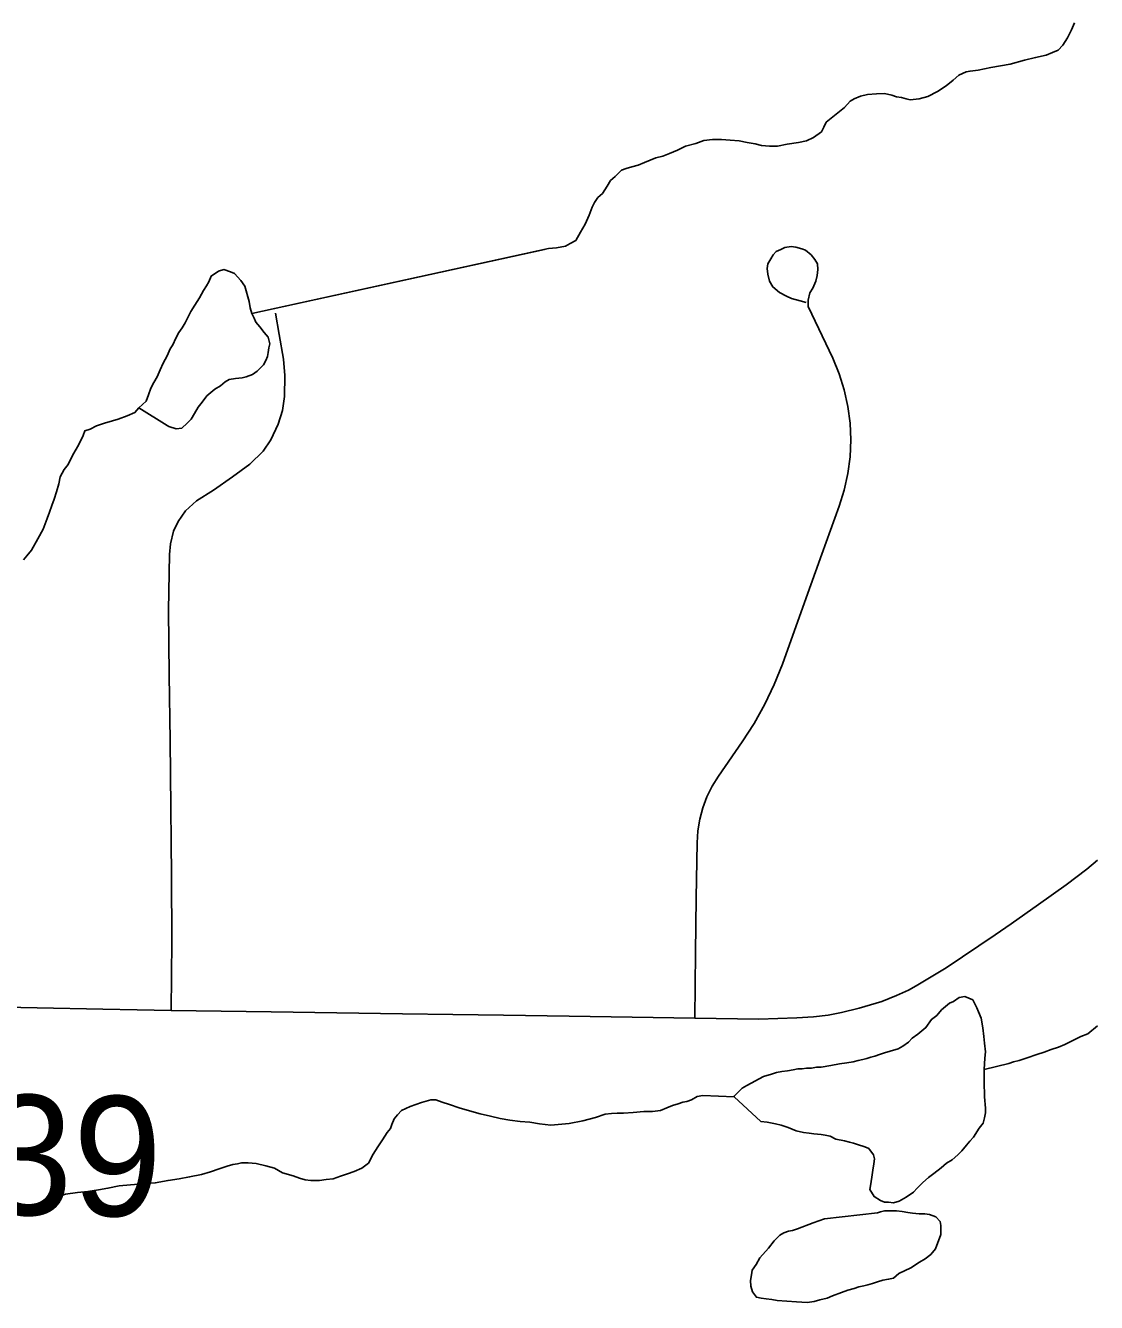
# Model space of a CAD drawing. Extents: x 103424 to 290657, y 38711 to 110967.
# Drawn here: x 109088 to 111785, y 90650 to 93864 of the extents above; entities that cross this region are included whole.
import ezdxf

# ---------------------------------------------------------------- set-up
doc = ezdxf.new("R2010")
doc.units = 0
for name, color, linetype in [('GM_X_County_Road', 7, 'Continuous'), ('GM_X_County_Road_Text', 7, 'Continuous'), ('GM_X_Minor_Lake', 7, 'Continuous'), ('GM_X_Minor_River', 7, 'Continuous'), ('GM_X_Township_Road', 7, 'Continuous')]:
    doc.layers.add(name, color=color, linetype=linetype)

msp = doc.modelspace()

# ---------------------------------------------------------------- linework, layer by layer
at = {"layer": 'GM_X_County_Road'}
msp.add_lwpolyline([(108952.8, 91394.7), (109117.9, 91391.4), (109282.9, 91388.2), (109369.2, 91386.5), (109455.4, 91384.8), (109581.3, 91383.2), (109707.1, 91381.6), (109872.1, 91379.1), (110037.2, 91376.6), (110164.7, 91374.6), (110292.3, 91372.6), (110457.3, 91370.1), (110615.5, 91367.6), (110773.6, 91365.1), (110934.7, 91363), (111030.8, 91366.3), (111072.8, 91368.7), (111109.3, 91373.2), (111143.3, 91379.9), (111187.9, 91390.2), (111244.2, 91407.6), (111281.4, 91422.5), (111311.9, 91436.2), (111331.2, 91447.1), (111406.9, 91492.2), (111529.9, 91575.4), (111569.9, 91602.6), (111639.4, 91651.7), (111708.8, 91700.8), (111760.9, 91740.7), (111787.8, 91763.4)], dxfattribs=at)
at = {"layer": 'GM_X_Minor_Lake'}
for points in [[(109444.9, 92857), (109449.3, 92854.3), (109467.5, 92848.4), (109481.6, 92850.6), (109495.6, 92862.8), (109505.6, 92873), (109513.5, 92887.3), (109523.4, 92903.5), (109533.4, 92915.8), (109545.3, 92932), (109555.3, 92940.2), (109565.3, 92948.4), (109579.3, 92956.6), (109591.3, 92966.8), (109601.4, 92973), (109617.5, 92975.2), (109633.6, 92977.4), (109643.7, 92979.5), (109659.8, 92985.7), (109671.8, 92993.9), (109687.8, 93010.2), (109693.7, 93020.4), (109697.6, 93030.5), (109699.5, 93040.7), (109701.4, 93052.8), (109703.3, 93062.9), (109699.1, 93079.1), (109688.9, 93091.1), (109678.6, 93105.1), (109668.3, 93117.1), (109664.2, 93127.2), (109658, 93139.3), (109653.8, 93153.4), (109651.6, 93169.5), (109641, 93207.8), (109630.8, 93221.8), (109614.4, 93239.9), (109604.3, 93243.8), (109588, 93249.7), (109573.9, 93245.5), (109555.9, 93233.2), (109550, 93219), (109544.1, 93208.8), (109536.1, 93196.6), (109526.3, 93178.4), (109514.4, 93160.1), (109504.5, 93143.8), (109496.6, 93127.6), (109490.6, 93115.4), (109482.7, 93103.2), (109474.8, 93091), (109466.9, 93076.7), (109459, 93060.5), (109453, 93050.3), (109445.2, 93032.1), (109435.3, 93013.8), (109427.4, 92997.5), (109419.5, 92979.3), (109411.6, 92965.1), (109403.7, 92950.8), (109397.8, 92934.6), (109392, 92918.4), (109374, 92902)], [(109374, 92902), (109444.9, 92857)], [(110872.7, 91167.2), (110940.1, 91105.3), (110956.2, 91103.4), (110976.5, 91099.6), (110990.7, 91095.7), (111008.9, 91089.8), (111029.2, 91081.9), (111047.4, 91078), (111061.6, 91076.2), (111073.7, 91074.3), (111091.9, 91072.4), (111102, 91070.5), (111114.2, 91068.6), (111128.4, 91060.7), (111150.7, 91056.8), (111162.8, 91052.9), (111173, 91051), (111183.1, 91047.1), (111201.4, 91041.2), (111211.5, 91037.3), (111223.8, 91021.2), (111225.9, 91011.1), (111224.1, 90999), (111222.2, 90982.8), (111220.4, 90970.7), (111216.6, 90948.4), (111214.7, 90934.2), (111225, 90916.2), (111241.3, 90906.2), (111251.4, 90902.3), (111261.5, 90902.4), (111273.7, 90900.5), (111287.8, 90904.7), (111305.8, 90914.9), (111323.9, 90927.3), (111333.8, 90937.5), (111347.8, 90951.7), (111361.8, 90964), (111375.8, 90974.2), (111393.8, 90988.6), (111407.8, 91000.8), (111421.9, 91009), (111435.9, 91021.3), (111445.9, 91031.5), (111457.8, 91045.8), (111465.8, 91055.9), (111475.7, 91066.2), (111489.6, 91088.5), (111499.6, 91100.7), (111503.4, 91114.9), (111505.3, 91127.1), (111505.2, 91139.2), (111502.8, 91167.5), (111502.4, 91205.8), (111502, 91236.1), (111503.7, 91264.4), (111505.6, 91280.6), (111503.3, 91302.8), (111501.1, 91319), (111498.8, 91341.2), (111494.5, 91365.4), (111488.2, 91381.5), (111484.1, 91391.5), (111473.7, 91411.6), (111463.6, 91415.6), (111453.4, 91419.5), (111439.3, 91417.4), (111425.3, 91407.1), (111415.3, 91403), (111395.2, 91386.6), (111383.3, 91372.3), (111369.3, 91362.1), (111355.4, 91341.8), (111335.4, 91325.4), (111321.3, 91315.2), (111311.4, 91305), (111297.3, 91294.7), (111285.3, 91288.5), (111265.2, 91282.3), (111251.1, 91278.1), (111239, 91273.9), (111227, 91269.8), (111216.9, 91267.6), (111206.8, 91263.5), (111196.8, 91261.4), (111184.7, 91259.2), (111172.6, 91255.1), (111156.5, 91252.9), (111138.3, 91250.7), (111116.1, 91246.4), (111092, 91242.1), (111079.8, 91242), (111067.7, 91239.9), (111055.6, 91239.8), (111043.5, 91237.6), (111033.4, 91237.5), (111021.3, 91235.4)], [(111021.3, 91235.4), (111007.2, 91233.2), (110993.1, 91231.1), (110979, 91228.9), (110966.9, 91224.7), (110946.8, 91218.5), (110904.7, 91195.8), (110892.6, 91189.6), (110872.7, 91169.2), (110872.7, 91167.2)], [(111233.3, 90875.8), (111100.2, 90860.4), (111072, 90850), (111031.8, 90835.4), (111019.7, 90831.3), (111009.6, 90829.2), (110997.6, 90825), (110987.5, 90818.8), (110973.6, 90804.5), (110959.6, 90786.2), (110937.7, 90761.8), (110927.8, 90745.5), (110917.9, 90731.2), (110916, 90719.1), (110914.1, 90704.9), (110914.3, 90690.8), (110918.5, 90676.7), (110928.8, 90662.7), (110940.9, 90660.8), (110953, 90658.9), (110967.2, 90657), (110981.4, 90655.1), (111005.6, 90653.3), (111029.9, 90651.6), (111056.2, 90649.8), (111074.3, 90652), (111088.4, 90656.2), (111106.5, 90660.4), (111120.6, 90666.6), (111142.7, 90674.9), (111158.8, 90681.1), (111174.9, 90685.3), (111187, 90689.5), (111199.1, 90691.6), (111209.1, 90693.8), (111221.2, 90697.9), (111233.3, 90702.1), (111247.4, 90706.3), (111261.5, 90708.4), (111273.6, 90710.6), (111287.6, 90722.8), (111317.7, 90737.3), (111339.7, 90751.6), (111353.8, 90759.9), (111367.8, 90770.1), (111379.8, 90784.4), (111393.5, 90820.9), (111393.2, 90843.1), (111391.1, 90853.2), (111380.8, 90865.2), (111364.6, 90871.1), (111352.5, 90873), (111338.3, 90872.8), (111322.1, 90874.7), (111310, 90876.6), (111295.9, 90878.5), (111281.7, 90880.4), (111263.5, 90880.2), (111251.4, 90880.1), (111241.3, 90877.9), (111233.3, 90875.8)], [(111233.3, 90875.8), (111100.2, 90860.4), (111072, 90850), (111031.8, 90835.4), (111019.7, 90831.3), (111009.6, 90829.2), (110997.6, 90825), (110987.5, 90818.8), (110973.6, 90804.5), (110959.6, 90786.2), (110937.7, 90761.8), (110927.8, 90745.5), (110917.9, 90731.2), (110916, 90719.1), (110914.1, 90704.9), (110914.3, 90690.8), (110918.5, 90676.7), (110928.8, 90662.7), (110940.9, 90660.8), (110953, 90658.9), (110967.2, 90657), (110981.4, 90655.1), (111005.6, 90653.3), (111029.9, 90651.6), (111056.2, 90649.8), (111074.3, 90652), (111088.4, 90656.2), (111106.5, 90660.4), (111120.6, 90666.6), (111142.7, 90674.9), (111158.8, 90681.1)], [(111158.8, 90681.1), (111174.9, 90685.3), (111187, 90689.5), (111199.1, 90691.6), (111209.1, 90693.8), (111221.2, 90697.9), (111233.3, 90702.1), (111247.4, 90706.3), (111261.5, 90708.4), (111273.6, 90710.6), (111287.6, 90722.8), (111317.7, 90737.3), (111339.7, 90751.6), (111353.8, 90759.9), (111367.8, 90770.1), (111379.8, 90784.4), (111393.5, 90820.9), (111393.2, 90843.1), (111391.1, 90853.2), (111380.8, 90865.2), (111364.6, 90871.1), (111352.5, 90873), (111338.3, 90872.8), (111322.1, 90874.7), (111310, 90876.6), (111295.9, 90878.5), (111281.7, 90880.4), (111263.5, 90880.2), (111251.4, 90880.1), (111241.3, 90877.9), (111233.3, 90875.8)]]:
    msp.add_lwpolyline(points, dxfattribs=at)
at = {"layer": 'GM_X_Minor_River'}
for points in [[(111729.8, 93871.1), (111721.9, 93852.9), (111712, 93832.6), (111700.1, 93814.3), (111688.2, 93802), (111674.1, 93795.8), (111658, 93789.6), (111631.8, 93783.3), (111603.6, 93776.9), (111567.4, 93766.5), (111519, 93757.9), (111486.8, 93751.5), (111466.6, 93749.3), (111456.5, 93747.2), (111438.5, 93738.9), (111424.5, 93726.6), (111406.4, 93712.3), (111384.4, 93698), (111360.3, 93685.6), (111338.2, 93679.3), (111316, 93677.1), (111305.9, 93679), (111293.7, 93682.9), (111281.5, 93684.8), (111269.4, 93688.7), (111251.2, 93692.6), (111231, 93692.4), (111208.8, 93690.2), (111190.6, 93685.9), (111174.6, 93679.7), (111164.5, 93673.5), (111150.6, 93657.3), (111104.6, 93620.4), (111098.6, 93608.2), (111092.7, 93596.1)], [(111092.7, 93596.1), (111072.7, 93581.7), (111054.6, 93573.4), (111034.5, 93569.2), (111006.2, 93564.9), (110982.1, 93560.6), (110961.9, 93560.4), (110941.6, 93562.2), (110925.4, 93566.1), (110905.2, 93569.9), (110885, 93573.8), (110862.7, 93575.6), (110840.5, 93577.4), (110818.3, 93577.2), (110796.1, 93574.9), (110776, 93566.6), (110749.8, 93560.3), (110729.7, 93550), (110709.6, 93541.7), (110693.5, 93535.5), (110675.4, 93531.3), (110661.3, 93525.1), (110647.3, 93518.9), (110631.2, 93512.7), (110615.1, 93508.5), (110601, 93504.3), (110588.9, 93500.1), (110572.9, 93483.8), (110561, 93473.6), (110553, 93459.4), (110541.1, 93441), (110529.1, 93430.8), (110521.2, 93418.6), (110515.3, 93406.4), (110507.4, 93386.2), (110497.6, 93363.8), (110485.7, 93343.5), (110473.8, 93323.2), (110459.8, 93315), (110447.8, 93308.8), (110425.6, 93304.5), (110405.4, 93302.3), (109658, 93139.3), (110395.3, 93300.2)], [(109374, 92902), (109364, 92889.8), (109343.9, 92881.5), (109321.8, 92873.2), (109307.7, 92869.1), (109287.6, 92862.8), (109267.5, 92856.5), (109251.4, 92848.3), (109237.3, 92844.1), (109233.4, 92831.9), (109221.6, 92807.6), (109207.7, 92783.2), (109195.9, 92758.8), (109185.9, 92746.6), (109176, 92728.3), (109172.2, 92710.1), (109166.4, 92689.8), (109160.6, 92671.6), (109154.7, 92655.4), (109148.8, 92639.1), (109143, 92622.9), (109133.2, 92596.6), (109119.3, 92572.2), (109103.5, 92543.7), (109091.5, 92529.5), (109083.6, 92519.3)], [(111502, 91236.1), (111564.5, 91250.9), (111576.5, 91255.1), (111590.6, 91259.2), (111610.8, 91265.5), (111634.9, 91273.8), (111653, 91280.1), (111671.1, 91286.3), (111689.2, 91292.6), (111705.3, 91298.8), (111725.4, 91309.1), (111745.4, 91319.4), (111763.5, 91325.6), (111787.5, 91346.1)], [(109162.9, 90913.7), (109189.1, 90922.1), (109219.3, 90926.4), (109245.6, 90928.7), (109271.8, 90933), (109296, 90937.3), (109324.2, 90943.6), (109352.4, 90945.9), (109382.7, 90948.3), (109415, 90950.6), (109447.2, 90957), (109475.4, 90961.3), (109501.6, 90965.6), (109531.9, 90972), (109554, 90978.2), (109576.1, 90986.5), (109596.3, 90992.8), (109610.3, 90997), (109622.4, 90999.1), (109632.5, 91001.3), (109648.7, 91001.4), (109668.9, 90999.6), (109693.2, 90993.8), (109715.5, 90987.9), (109735.8, 90976), (109762.2, 90968.2), (109778.4, 90962.3), (109792.6, 90958.4), (109806.7, 90956.5), (109818.8, 90956.7), (109828.9, 90956.8), (109845.1, 90958.9), (109863.2, 90961.1), (109881.3, 90967.4), (109899.4, 90973.6), (109915.5, 90979.8), (109935.6, 90988.1), (109951.6, 91000.4), (109963.5, 91022.8), (109975.4, 91041.1), (109987.3, 91059.4), (109999.2, 91077.7), (110007.2, 91087.8), (110011.1, 91098), (110017, 91112.2), (110024.9, 91122.4), (110034.9, 91132.6), (110057, 91142.9), (110085.2, 91153.3), (110109.3, 91159.6), (110121.4, 91159.7), (110137.7, 91153.8), (110155.9, 91147.9), (110180.2, 91140.1), (110206.6, 91132.3), (110232.9, 91124.5), (110259.3, 91118.7), (110283.6, 91112.8), (110307.8, 91109), (110334.1, 91105.3), (110358.4, 91103.5), (110382.7, 91099.7), (110411, 91095.9), (110457.4, 91100.4), (110491.7, 91106.8), (110523.9, 91115.2), (110548, 91123.6), (110564.2, 91125.8), (110578.3, 91125.9), (110594.4, 91126), (110618.7, 91128.3), (110644.9, 91130.6), (110667.1, 91130.8), (110687.3, 91133), (110703.4, 91139.3), (110717.4, 91145.5), (110731.5, 91149.7), (110743.6, 91153.8), (110753.7, 91155.9), (110765.7, 91160.1), (110779.8, 91168.3), (110793.9, 91170.5), (110872.7, 91167.2)]]:
    msp.add_lwpolyline(points, dxfattribs=at)
at = {"layer": 'GM_X_Township_Road'}
for points in [[(110773.6, 91365.1), (110775.7, 91530.2), (110777.4, 91668.5), (110779.2, 91806.9), (110781.2, 91836.6), (110786, 91865.9), (110793.6, 91894.6), (110804.2, 91922.4), (110817.3, 91949.1), (110832.9, 91974.3), (110893.3, 92061.1), (110923.3, 92107.4), (110950, 92155.4), (110973.7, 92205.2), (110994.1, 92256.3), (111050, 92411.6), (111093.6, 92532.9), (111137.3, 92654.2), (111149.9, 92694.8), (111159, 92736.3), (111164.5, 92778.4), (111166.3, 92820.8), (111164.6, 92863.2), (111159.1, 92905.3), (111150, 92946.9), (111137.4, 92987.4), (111121.4, 93026.7), (111058.7, 93157.1), (111059.2, 93173), (111063.5, 93190.9), (111070.5, 93202.5), (111078.3, 93220.2), (111081.9, 93234.8), (111083.3, 93249.8), (111082.4, 93264.3), (111075.5, 93274.8), (111066.5, 93287.1), (111052.4, 93298.5), (111042.8, 93302.1), (111027.8, 93305.7), (111016, 93307.5), (111000.6, 93305.3), (110990.1, 93299.8), (110978.7, 93295.2), (110970.6, 93286.6), (110965.1, 93276.6), (110957.8, 93263.9), (110956, 93252.5), (110957.4, 93238.4), (110961.9, 93220.7), (110970.2, 93206), (110986.5, 93192.1), (111004.2, 93182.5), (111017.4, 93177.1), (111038.7, 93170.7), (111054.2, 93167.1)], [(109455.4, 91384.8), (109456.3, 91471.9), (109457.2, 91559), (109455.7, 91724.1), (109454.9, 91809.6), (109454.1, 91895.1), (109453.4, 91979.9), (109452.6, 92064.7), (109450.4, 92228.6), (109448.1, 92392.6), (109451.3, 92532.7), (109453.1, 92559.5), (109460.8, 92590.8), (109472.6, 92615.9), (109490.8, 92642.1), (109518.9, 92667.9), (109561.5, 92694.6), (109609.6, 92727.8), (109653.6, 92759.5), (109687.1, 92792.2), (109706.2, 92820.7), (109724.3, 92860.6), (109735.2, 92895.1), (109740.2, 92930), (109741.1, 92983.1), (109737.9, 93024.4), (109727, 93086), (109717.7, 93139.9)]]:
    msp.add_lwpolyline(points, dxfattribs=at)

# ---------------------------------------------------------------- texts
at = {"layer": 'GM_X_County_Road_Text'}
msp.add_text('C-39', height=301.87, rotation=359.3139, dxfattribs=at).set_placement((108555.3, 90876.4))

doc.saveas('drawing.dxf')
